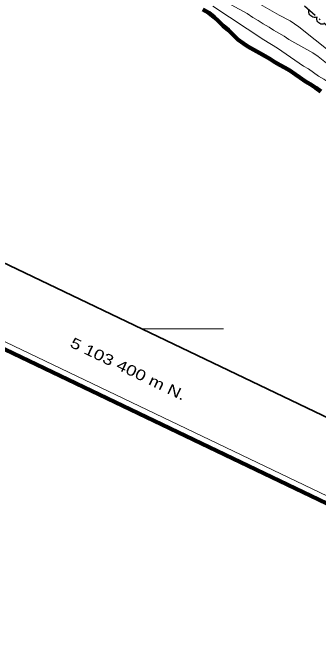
# Model space of a CAD drawing. Extents: x 356765 to 358572, y 5103174 to 5104650.
# Drawn here: x 357726.9 to 357770.2, y 5103354.8 to 5103444.8 of the extents above; entities that cross this region are included whole.
import ezdxf
from ezdxf.enums import TextEntityAlignment as Align

# ---------------------------------------------------------------- set-up
doc = ezdxf.new("R2010")
doc.units = 0
doc.header["$LTSCALE"] = 0.6
doc.linetypes.add('DOT_DASHED', pattern=[7.7, 5, -1.2, 0.3, -1.2])
for name, color, linetype, lineweight in [('2', 7, 'Continuous', 13), ('4', 7, 'Continuous', 90), ('44', 7, 'Continuous', 25), ('60', 7, 'Continuous', 13), ('61', 7, 'Continuous', 13)]:
    doc.layers.add(name, color=color, linetype=linetype, lineweight=lineweight)

msp = doc.modelspace()

# ---------------------------------------------------------------- linework, layer by layer
at = {"layer": '2'}
for points in [[(357756.19, 5103446.83), (357760.11, 5103444.64), (357760.9, 5103444.1), (357761.66, 5103443.68), (357762.37, 5103443.18), (357763.2, 5103442.72), (357763.84, 5103442.27), (357765.35, 5103441.43), (357765.99, 5103440.97), (357769.38, 5103439.08), (357770.17, 5103438.54), (357772.3, 5103436.86)], [(357755.23, 5103445.71), (357762.45, 5103440.9), (357764.37, 5103439.73), (357768.09, 5103437.17), (357768.77, 5103436.79), (357770.19, 5103435.79), (357770.95, 5103435.37), (357771.66, 5103434.88), (357772.34, 5103434.5), (357774.48, 5103433.01), (357775.24, 5103432.59), (357776.03, 5103432.05), (357777.62, 5103431.17), (357778.25, 5103430.71), (357778.94, 5103430.34), (357781.15, 5103428.81), (357781.98, 5103428.34), (357782.62, 5103427.89), (357783.45, 5103427.43), (357784.95, 5103426.39), (357786.54, 5103425.51), (357788.95, 5103423.97), (357790.46, 5103423.13), (357792.24, 5103422.04)], [(357794.23, 5103425.74), (357792.81, 5103426.55), (357788.7, 5103428.69), (357787.28, 5103429.74), (357786.11, 5103430.41), (357783.31, 5103432.24), (357781.81, 5103433.13), (357780.46, 5103434.08), (357778.73, 5103435.01), (357777.33, 5103435.88), (357775.17, 5103437.33), (357773.91, 5103438.09), (357772.05, 5103439.08), (357767.4, 5103442.76), (357766.18, 5103443.59), (357764.61, 5103444.42), (357761.97, 5103445.94)]]:
    msp.add_lwpolyline(points, dxfattribs=at)
at = {"layer": '4'}
msp.add_lwpolyline([(357753.82, 5103445.2), (357754.65, 5103444.73), (357755.4, 5103444.12), (357756, 5103443.59), (357756.7, 5103442.9), (357757.45, 5103442.29), (357758.15, 5103441.6), (357758.78, 5103440.96), (357759.57, 5103440.42), (357760.21, 5103439.96), (357761.04, 5103439.5), (357761.87, 5103439.04), (357762.63, 5103438.62), (357763.31, 5103438.24), (357764.02, 5103437.74), (357764.78, 5103437.32), (357765.39, 5103436.98), (357766.14, 5103436.56), (357766.93, 5103436.02), (357767.57, 5103435.57), (357768.36, 5103435.03), (357769.04, 5103434.65), (357769.83, 5103434.11), (357770.54, 5103433.62)], dxfattribs=at)
at = {"layer": '44', "linetype": 'DOT_DASHED'}
msp.add_lwpolyline([(357803.27, 5103446.91), (357803.47, 5103444.45), (357802.46, 5103442.66), (357799.77, 5103437.9), (357798.93, 5103436.41), (357798.08, 5103434.92), (357797.41, 5103433.73), (357795.8, 5103432.28), (357794.83, 5103431.26), (357792.95, 5103430.73), (357791.11, 5103430.98), (357787.8, 5103432.82), (357784.2, 5103434.83), (357780.89, 5103436.67), (357776.68, 5103439.02), (357773.24, 5103441.33), (357768.2, 5103445.7)], dxfattribs=at)
at = {"layer": '44'}
for points in [[(357769.99, 5103444.15), (357769.78, 5103444.1), (357769.58, 5103444.1), (357769.42, 5103444.13), (357769.26, 5103444.21), (357769.11, 5103444.32), (357768.99, 5103444.47), (357768.9, 5103444.6), (357768.85, 5103444.77), (357768.83, 5103444.96), (357768.85, 5103445.13)], [(357771.12, 5103443.17), (357770.92, 5103443.12), (357770.71, 5103443.12), (357770.55, 5103443.15), (357770.39, 5103443.23), (357770.24, 5103443.34), (357770.12, 5103443.48), (357770.03, 5103443.62), (357769.98, 5103443.79), (357769.96, 5103443.97), (357769.99, 5103444.15)]]:
    msp.add_lwpolyline(points, dxfattribs=at)
at = {"layer": '60', "lineweight": 158}
msp.add_lwpolyline([(356765.24, 5103856.84), (358192.2, 5103173.84), (358571.69, 5103966.7), (357144.73, 5104649.7)], close=True, dxfattribs=at)
at = {"layer": '60'}
msp.add_lwpolyline([(356766.57, 5103857.31), (358191.72, 5103175.17), (358570.35, 5103966.23), (357145.2, 5104648.37)], close=True, dxfattribs=at)
at = {"layer": '60', "lineweight": 35}
msp.add_lwpolyline([(356779.89, 5103862.01), (357952.48, 5103300.77), (358322.47, 5104073.79), (357149.88, 5104635.03)], close=True, dxfattribs=at)
at = {"layer": '61'}
msp.add_line((357745.16, 5103400), (357756.74, 5103400), dxfattribs=at)

# ---------------------------------------------------------------- texts
at = {"layer": '61', "width": 1.3}
msp.add_text(' 5 103 400 m N.', height=1.5, rotation=334.42, dxfattribs=at).set_placement((357742.5862, 5103393.8028), align=Align.CENTER)

doc.saveas('drawing.dxf')
